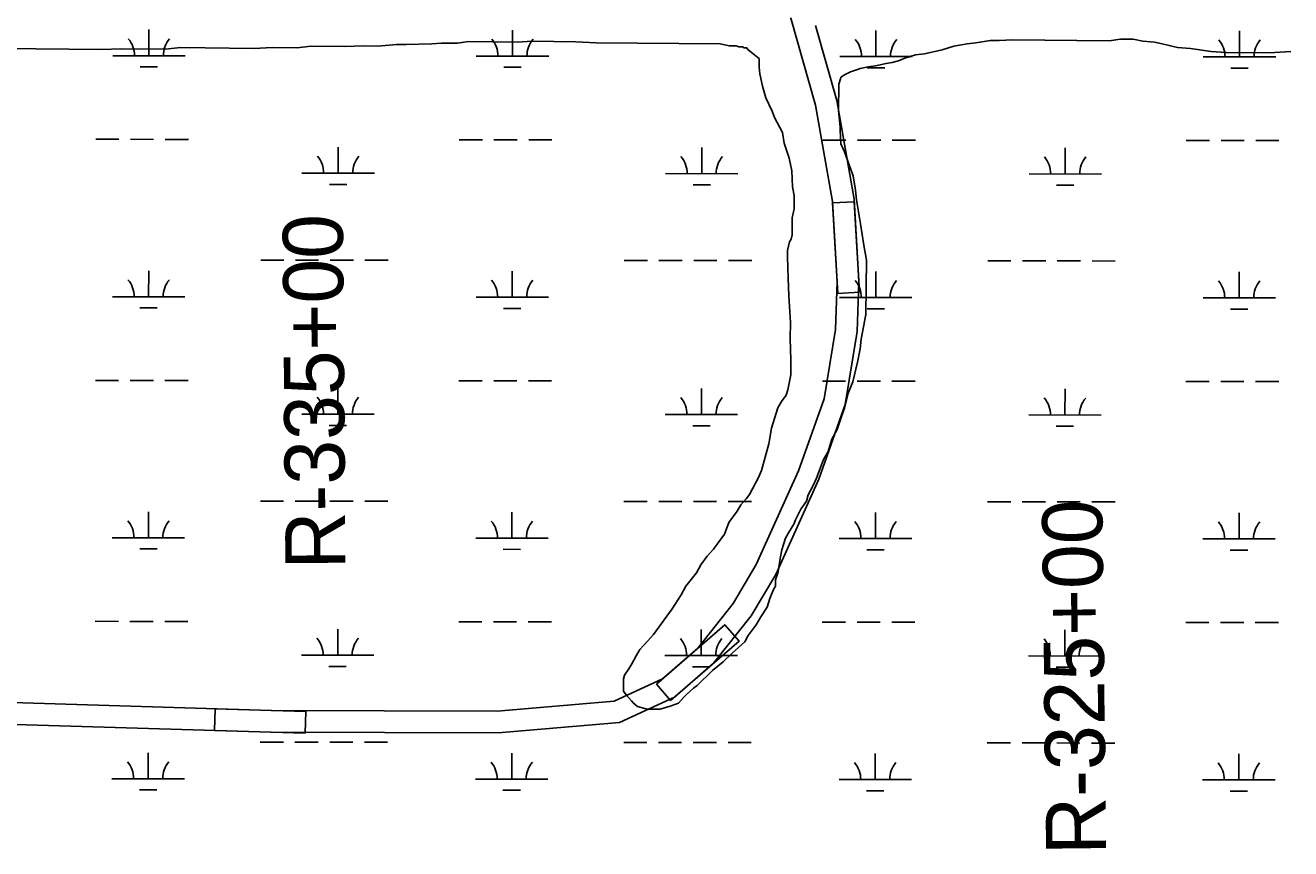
# Model space of a CAD drawing. Extents: x 3148686 to 3186545, y 916144 to 941516.
# Drawn here: x 3167348 to 3169095, y 934112 to 935249 of the extents above; entities that cross this region are included whole.
import ezdxf

# ---------------------------------------------------------------- set-up
doc = ezdxf.new("R2010")
doc.units = 0
for name, color, linetype in [('V-RIVR-RANG-IDEN', 7, 'Continuous'), ('V-ROAD-CNTR', 7, 'Continuous'), ('V-SITE-VEGE', 7, 'Continuous'), ('V-WETL-SWMP', 7, 'Continuous')]:
    doc.layers.add(name, color=color, linetype=linetype)

msp = doc.modelspace()

# ---------------------------------------------------------------- linework, layer by layer
at = {"layer": 'V-ROAD-CNTR'}
for points in [[(3163359.7, 934289.3), (3163482.6, 934282.1), (3164073.4, 934278.5), (3164714, 934271.7), (3165132.2, 934269.7), (3165570.2, 934275.6), (3166245.6, 934279.1), (3166867.8, 934288.1), (3167164.8, 934288.7), (3167686.9, 934273), (3168000.9, 934271.8), (3168168.6, 934286.1), (3168244.2, 934321), (3168298.4, 934368), (3168350.1, 934433.6), (3168384.1, 934490.5), (3168443.5, 934622.3), (3168480, 934725.3), (3168496.7, 934826), (3168498.8, 934894.8), (3168492.4, 935008.7), (3168468.4, 935145), (3168439.1, 935248.4)], [(3165267.5, 934301.5), (3165569.9, 934305.6), (3166245.3, 934309.1), (3166867.5, 934318.1), (3167165.2, 934318.7), (3167687.4, 934303), (3167999.7, 934301.8), (3168160.9, 934315.5), (3168227.7, 934346.4), (3168276.6, 934388.8), (3168325.4, 934450.6), (3168357.4, 934504.4), (3168415.6, 934633.4), (3168450.9, 934732.8), (3168466.7, 934828.9), (3168468.8, 934894.4), (3168462.5, 935005.3), (3168439.1, 935138.2), (3168405.1, 935258.4), (3168404.9, 935259.1)]]:
    msp.add_lwpolyline(points, dxfattribs=at)
for points in [[(3168469.7, 934878.6), (3168462.6, 935003.4), (3168492.6, 935005.1), (3168499.7, 934880.3)], [(3168219.4, 934339.2), (3168313.8, 934421.1), (3168333.5, 934398.4), (3168239.1, 934316.5)], [(3167610.4, 934305.3), (3167735.3, 934301.5), (3167734.4, 934271.5), (3167609.5, 934275.3)]]:
    msp.add_lwpolyline(points, close=True, dxfattribs=at)
at = {"layer": 'V-SITE-VEGE'}
for p, q in [((3167959.7, 935226.1), (3167945, 935223.8)), ((3168027.1, 935225.5), (3167959.7, 935226.1)), ((3168047.9, 935226.5), (3168027.1, 935225.5)), ((3168108, 935225.9), (3168047.9, 935226.5)), ((3168680.2, 935227.7), (3168660.6, 935224.2)), ((3168692.5, 935227.6), (3168680.2, 935227.7)), ((3168710.9, 935228.6), (3168692.5, 935227.6)), ((3168844.4, 935227.3), (3168710.9, 935228.6)), ((3168860.4, 935229.6), (3168844.4, 935227.3)), ((3168877.5, 935229.5), (3168860.4, 935229.6)), ((3168891, 935226.9), (3168877.5, 935229.5)), ((3168906.9, 935225.5), (3168891, 935226.9)), ((3167453.5, 935215.2), (3167317.5, 935216.5)), ((3167480.5, 935216.1), (3167453.5, 935215.2)), ((3167541.8, 935215.5), (3167480.5, 935216.1)), ((3167562.6, 935217.8), (3167541.8, 935215.5)), ((3167664.3, 935216.8), (3167562.6, 935217.8)), ((3167688.8, 935217.8), (3167664.3, 935216.8)), ((3167723.1, 935217.4), (3167688.8, 935217.8)), ((3167742.7, 935219.7), (3167723.1, 935217.4)), ((3167789.3, 935219.2), (3167742.7, 935219.7)), ((3167815, 935220.2), (3167789.3, 935219.2)), ((3167834.7, 935220), (3167815, 935220.2)), ((3167860.4, 935222.2), (3167834.7, 935220)), ((3167873.9, 935222.1), (3167860.4, 935222.2)), ((3167909.4, 935223), (3167873.9, 935222.1)), ((3167922.9, 935224.1), (3167909.4, 935223)), ((3167945, 935223.8), (3167922.9, 935224.1)), ((3168136.1, 935224.4), (3168108, 935225.9)), ((3168307.7, 935222.8), (3168136.1, 935224.4)), ((3168319.9, 935220.2), (3168307.7, 935222.8)), ((3168329.7, 935220.1), (3168319.9, 935220.2)), ((3168333.4, 935218.8), (3168329.7, 935220.1)), ((3168338.3, 935218.8), (3168333.4, 935218.8)), ((3168340.7, 935217.5), (3168338.3, 935218.8)), ((3168344.4, 935217.5), (3168340.7, 935217.5)), ((3168345.6, 935215), (3168344.4, 935217.5)), ((3168355.3, 935207.6), (3168345.6, 935215)), ((3168589.4, 935209), (3168577.1, 935207.9)), ((3168613.9, 935214.9), (3168589.4, 935209)), ((3168629.9, 935219.6), (3168613.9, 935214.9)), ((3168648.3, 935223.1), (3168629.9, 935219.6)), ((3168660.6, 935224.2), (3168648.3, 935223.1)), ((3168917.9, 935222.9), (3168906.9, 935225.5)), ((3168938.7, 935217.8), (3168917.9, 935222.9)), ((3168957, 935216.4), (3168938.7, 935217.8)), ((3168985.2, 935212.5), (3168957, 935216.4)), ((3169006, 935211), (3168985.2, 935212.5)), ((3169066, 935210.5), (3169006, 935211)), ((3169095.5, 935212.6), (3169066, 935210.5)), ((3168361.4, 935202.6), (3168355.3, 935207.6)), ((3168361.3, 935190.4), (3168361.4, 935202.6)), ((3168512, 935191.4), (3168500.9, 935189)), ((3168521.8, 935192.5), (3168512, 935191.4)), ((3168536.5, 935196), (3168521.8, 935192.5)), ((3168545.1, 935197.2), (3168536.5, 935196)), ((3168553.7, 935199.5), (3168545.1, 935197.2)), ((3168562.3, 935203.1), (3168553.7, 935199.5)), ((3168577.1, 935207.9), (3168562.3, 935203.1)), ((3168362.4, 935181.8), (3168361.3, 935190.4)), ((3168365.9, 935164.6), (3168362.4, 935181.8)), ((3168473.8, 935174.6), (3168471.3, 935167.2)), ((3168473.9, 935177), (3168473.8, 935174.6)), ((3168480, 935180.6), (3168473.9, 935177)), ((3168487.4, 935184.2), (3168480, 935180.6)), ((3168497.2, 935187.8), (3168487.4, 935184.2)), ((3168500.9, 935189), (3168497.2, 935187.8)), ((3168370.7, 935148.6), (3168365.9, 935164.6)), ((3168471.3, 935167.2), (3168471, 935130.5)), ((3168379.1, 935130.2), (3168370.7, 935148.6)), ((3168382.6, 935121.5), (3168379.1, 935130.2)), ((3168393.5, 935100.6), (3168382.6, 935121.5)), ((3168471, 935130.5), (3168473.2, 935108.4)), ((3168473.2, 935108.4), (3168473.1, 935103.5)), ((3168395.8, 935085.9), (3168393.5, 935100.6)), ((3168473.1, 935103.5), (3168474.2, 935085.1)), ((3168402.9, 935065), (3168395.8, 935085.9)), ((3168474.2, 935085.1), (3168479, 935074)), ((3168479, 935074), (3168486.1, 935054.4)), ((3168406.4, 935047.8), (3168402.9, 935065)), ((3168486.1, 935054.4), (3168490.9, 935040.8)), ((3168407.4, 935025.7), (3168406.4, 935047.8)), ((3168490.9, 935040.8), (3168494.4, 935021.2)), ((3168409.8, 935013.5), (3168407.4, 935025.7)), ((3168494.4, 935021.2), (3168495.5, 935007.7)), ((3168409.6, 934995.1), (3168409.8, 935013.5)), ((3168495.5, 935007.7), (3168501.3, 934974.6)), ((3168406.8, 934959.6), (3168407, 934982.8)), ((3168407, 934982.8), (3168409.6, 934995.1)), ((3168501.3, 934974.6), (3168505.9, 934945.1)), ((3168400.5, 934937.6), (3168403, 934949.8)), ((3168403, 934949.8), (3168405.5, 934953.5)), ((3168405.5, 934953.5), (3168406.8, 934959.6)), ((3168400.4, 934929), (3168400.5, 934937.6)), ((3168401.3, 934899.6), (3168400.4, 934929)), ((3168505.9, 934945.1), (3168509.4, 934924.3)), ((3168509.4, 934924.3), (3168508.7, 934849.5)), ((3168402.3, 934875.1), (3168401.3, 934899.6)), ((3168404.4, 934838.3), (3168402.3, 934875.1)), ((3168508.7, 934849.5), (3168502.2, 934815.3)), ((3168404.2, 934816.2), (3168404.4, 934838.3)), ((3168405.1, 934786.8), (3168404.2, 934816.2)), ((3168502.2, 934815.3), (3168500.8, 934801.8)), ((3168500.8, 934801.8), (3168497, 934783.5)), ((3168404.9, 934766), (3168405.1, 934786.8)), ((3168497, 934783.5), (3168490.6, 934756.6)), ((3168401, 934745.2), (3168404.9, 934766)), ((3168490.6, 934756.6), (3168484.3, 934740.7)), ((3168392.3, 934729.3), (3168398.5, 934737.9)), ((3168398.5, 934737.9), (3168401, 934745.2)), ((3168484.3, 934740.7), (3168479.2, 934719.9)), ((3168378.5, 934692.7), (3168387.3, 934720.8)), ((3168387.3, 934720.8), (3168392.3, 934729.3)), ((3168479.2, 934719.9), (3168475.4, 934710.2)), ((3168475.4, 934710.2), (3168469.1, 934690.6)), ((3168374.6, 934670.7), (3168378.5, 934692.7)), ((3168469.1, 934690.6), (3168461.6, 934677.2)), ((3168364.4, 934634), (3168374.6, 934670.7)), ((3168461.6, 934677.2), (3168456.6, 934660.1)), ((3168456.6, 934660.1), (3168450.3, 934649.1)), ((3168360.6, 934624.3), (3168364.4, 934634)), ((3168450.3, 934649.1), (3168440.3, 934623.5)), ((3168348.2, 934601.1), (3168360.6, 934624.3)), ((3168440.3, 934623.5), (3168435.3, 934612.5)), ((3168343.2, 934595), (3168348.2, 934601.1)), ((3168429, 934600.3), (3168426.5, 934591.8)), ((3168435.3, 934612.5), (3168429, 934600.3)), ((3168330.8, 934578), (3168335.8, 934586.5)), ((3168335.8, 934586.5), (3168343.2, 934595)), ((3168419, 934580.8), (3168411.5, 934566.2)), ((3168426.5, 934591.8), (3168419, 934580.8)), ((3168313.3, 934546.3), (3168319.6, 934562.2)), ((3168319.6, 934562.2), (3168330.8, 934578)), ((3168411.5, 934566.2), (3168409, 934560.1)), ((3168298.4, 934525.6), (3168313.3, 934546.3)), ((3168401.6, 934547.9), (3168397.8, 934540.6)), ((3168409, 934560.1), (3168401.6, 934547.9)), ((3168397.8, 934540.6), (3168392.8, 934524.7)), ((3168281, 934503.7), (3168289.7, 934515.9)), ((3168289.7, 934515.9), (3168298.4, 934525.6)), ((3168390.2, 934512.5), (3168387.6, 934494.1)), ((3168392.8, 934524.7), (3168390.2, 934512.5)), ((3168259.9, 934474.5), (3168274.8, 934492.8)), ((3168274.8, 934492.8), (3168281, 934503.7)), ((3168387.6, 934494.1), (3168383.8, 934483.1)), ((3168383.8, 934483.1), (3168383.7, 934474.6)), ((3168241.2, 934442.9), (3168253.7, 934462.3)), ((3168253.7, 934462.3), (3168259.9, 934474.5)), ((3168376.2, 934457.5), (3168372.4, 934445.3)), ((3168381.2, 934469.7), (3168376.2, 934457.5)), ((3168383.7, 934474.6), (3168381.2, 934469.7)), ((3168233.8, 934433.1), (3168241.2, 934442.9)), ((3168372.4, 934445.3), (3168363.7, 934431.9)), ((3168215.2, 934407.6), (3168233.8, 934433.1)), ((3168363.7, 934431.9), (3168357.4, 934420.9)), ((3168207.7, 934399.1), (3168215.2, 934407.6)), ((3168346.3, 934406.3), (3168341.3, 934397.8)), ((3168357.4, 934420.9), (3168346.3, 934406.3)), ((3168196.6, 934386.9), (3168207.7, 934399.1)), ((3168341.3, 934397.8), (3168324, 934382)), ((3168185.4, 934367.4), (3168191.6, 934378.4)), ((3168191.6, 934378.4), (3168196.6, 934386.9)), ((3168324, 934382), (3168311.6, 934369.9)), ((3168175.4, 934351.6), (3168181.6, 934360.1)), ((3168181.6, 934360.1), (3168185.4, 934367.4)), ((3168296.8, 934357.8), (3168275.7, 934337.1)), ((3168311.6, 934369.9), (3168296.8, 934357.8)), ((3168174, 934329.6), (3168174.1, 934346.7)), ((3168174.1, 934346.7), (3168175.4, 934351.6)), ((3168275.7, 934337.1), (3168270.8, 934333.5)), ((3168177.6, 934324.6), (3168174, 934329.6)), ((3168184.9, 934316), (3168177.6, 934324.6)), ((3168257.2, 934321.4), (3168249.8, 934312.9)), ((3168260.9, 934325), (3168257.2, 934321.4)), ((3168270.8, 934333.5), (3168260.9, 934325)), ((3168187.3, 934313.5), (3168184.9, 934316)), ((3168193.4, 934308.5), (3168187.3, 934313.5)), ((3168206.8, 934304.7), (3168193.4, 934308.5)), ((3168224, 934304.6), (3168206.8, 934304.7)), ((3168232.6, 934306.9), (3168224, 934304.6)), ((3168239.9, 934309.3), (3168232.6, 934306.9)), ((3168249.8, 934312.9), (3168239.9, 934309.3))]:
    msp.add_line(p, q, dxfattribs=at)
at = {"layer": 'V-WETL-SWMP'}
for p, q in [((3167518.8, 935206.6), (3167518.8, 935242.6)), ((3168020.7, 935206), (3168020.7, 935242)), ((3168522.6, 935205.5), (3168522.6, 935241.5)), ((3169024.5, 935205), (3169024.6, 935241)), ((3167468.8, 935206.6), (3167568.8, 935206.5)), ((3167506.8, 935191.1), (3167530.8, 935191.1)), ((3167970.7, 935206.1), (3168070.7, 935206)), ((3168472.6, 935205.6), (3168572.6, 935205.5)), ((3168974.5, 935205), (3169074.5, 935204.9)), ((3168008.7, 935190.6), (3168032.7, 935190.6)), ((3168510.6, 935190.1), (3168534.6, 935190.1)), ((3169012.5, 935189.6), (3169036.5, 935189.5)), ((3167445.3, 935091.2), (3167477.3, 935091.2)), ((3167493.3, 935091.2), (3167525.3, 935091.1)), ((3167541.3, 935091.1), (3167573.3, 935091.1)), ((3167947.2, 935090.7), (3167979.2, 935090.7)), ((3167995.2, 935090.6), (3168027.2, 935090.6)), ((3168043.2, 935090.6), (3168075.2, 935090.5)), ((3168449.1, 935090.2), (3168481.1, 935090.1)), ((3168497.1, 935090.1), (3168529.1, 935090.1)), ((3168545.1, 935090.1), (3168577.1, 935090)), ((3168951, 935089.6), (3168983, 935089.6)), ((3168999, 935089.6), (3169031, 935089.5)), ((3169047, 935089.5), (3169079, 935089.5)), ((3167780.1, 935044.4), (3167780.1, 935080.4)), ((3168282, 935043.9), (3168282, 935079.9)), ((3168783.9, 935043.4), (3168783.9, 935079.4)), ((3167730.1, 935044.5), (3167830.1, 935044.4)), ((3168232, 935044), (3168332, 935043.8)), ((3168733.9, 935043.4), (3168833.9, 935043.3)), ((3167768, 935029), (3167792, 935029)), ((3168270, 935028.5), (3168294, 935028.5)), ((3168771.9, 935028), (3168795.9, 935027.9)), ((3167673.1, 934924.5), (3167705.1, 934924.4)), ((3167721.1, 934924.4), (3167753.1, 934924.4)), ((3167769.1, 934924.4), (3167801.1, 934924.3)), ((3167817.1, 934924.3), (3167849.1, 934924.3)), ((3168175, 934923.9), (3168207, 934923.9)), ((3168223, 934923.9), (3168255, 934923.9)), ((3168271, 934923.8), (3168303, 934923.8)), ((3168319, 934923.8), (3168351, 934923.8)), ((3168676.9, 934923.4), (3168708.9, 934923.4)), ((3168724.9, 934923.4), (3168756.9, 934923.3)), ((3168772.9, 934923.3), (3168804.9, 934923.3)), ((3168820.9, 934923.3), (3168852.9, 934923.2)), ((3167518.4, 934873.9), (3167518.5, 934909.9)), ((3168020.4, 934873.4), (3168020.4, 934909.4)), ((3168522.3, 934872.8), (3168522.3, 934908.8)), ((3169024.2, 934872.3), (3169024.2, 934908.3)), ((3167468.4, 934873.9), (3167568.4, 934873.8)), ((3167970.4, 934873.4), (3168070.4, 934873.3)), ((3168472.3, 934872.9), (3168572.3, 934872.8)), ((3168974.2, 934872.4), (3169074.2, 934872.3)), ((3167506.4, 934858.5), (3167530.4, 934858.4)), ((3168008.3, 934857.9), (3168032.3, 934857.9)), ((3168510.2, 934857.4), (3168534.2, 934857.4)), ((3169012.2, 934856.9), (3169036.2, 934856.9)), ((3167444.9, 934758.5), (3167476.9, 934758.5)), ((3167492.9, 934758.5), (3167524.9, 934758.5)), ((3167540.9, 934758.4), (3167572.9, 934758.4)), ((3167946.8, 934758), (3167978.8, 934758)), ((3167994.8, 934758), (3168026.8, 934757.9)), ((3168042.8, 934757.9), (3168074.8, 934757.9)), ((3168448.7, 934757.5), (3168480.7, 934757.4)), ((3168496.7, 934757.4), (3168528.7, 934757.4)), ((3168544.7, 934757.4), (3168576.7, 934757.3)), ((3168950.6, 934757), (3168982.6, 934756.9)), ((3168998.6, 934756.9), (3169030.6, 934756.9)), ((3169046.6, 934756.9), (3169078.6, 934756.8)), ((3167779.7, 934711.8), (3167779.7, 934747.8)), ((3168281.6, 934711.2), (3168281.7, 934747.2)), ((3168783.5, 934710.7), (3168783.6, 934746.7)), ((3167729.7, 934711.8), (3167829.7, 934711.7)), ((3168231.6, 934711.3), (3168331.6, 934711.2)), ((3168733.5, 934710.8), (3168833.5, 934710.6)), ((3167767.7, 934696.3), (3167791.7, 934696.3)), ((3168269.6, 934695.8), (3168293.6, 934695.8)), ((3168771.5, 934695.3), (3168795.5, 934695.3)), ((3167672.7, 934591.8), (3167704.7, 934591.8)), ((3167720.7, 934591.7), (3167752.7, 934591.7)), ((3167768.7, 934591.7), (3167800.7, 934591.7)), ((3167816.7, 934591.6), (3167848.7, 934591.6)), ((3168174.6, 934591.3), (3168206.6, 934591.2)), ((3168222.6, 934591.2), (3168254.6, 934591.2)), ((3168270.6, 934591.2), (3168302.6, 934591.1)), ((3168318.6, 934591.1), (3168350.6, 934591.1)), ((3168676.6, 934590.7), (3168708.6, 934590.7)), ((3168724.6, 934590.7), (3168756.6, 934590.7)), ((3168772.6, 934590.6), (3168804.6, 934590.6)), ((3168820.6, 934590.6), (3168852.6, 934590.6)), ((3167518.1, 934541.2), (3167518.1, 934577.2)), ((3168020, 934540.7), (3168020, 934576.7)), ((3168521.9, 934540.2), (3168521.9, 934576.2)), ((3169023.8, 934539.6), (3169023.9, 934575.6)), ((3167468.1, 934541.3), (3167568.1, 934541.2)), ((3167970, 934540.7), (3168070, 934540.6)), ((3168471.9, 934540.2), (3168571.9, 934540.1)), ((3168973.8, 934539.7), (3169073.8, 934539.6)), ((3167506.1, 934525.8), (3167530.1, 934525.8)), ((3168008, 934525.3), (3168032, 934525.2)), ((3168509.9, 934524.7), (3168533.9, 934524.7)), ((3169011.8, 934524.2), (3169035.8, 934524.2)), ((3167444.6, 934425.9), (3167476.6, 934425.8)), ((3167492.6, 934425.8), (3167524.6, 934425.8)), ((3167540.6, 934425.8), (3167572.6, 934425.7)), ((3167946.5, 934425.3), (3167978.5, 934425.3)), ((3167994.5, 934425.3), (3168026.5, 934425.3)), ((3168042.5, 934425.2), (3168074.5, 934425.2)), ((3168448.4, 934424.8), (3168480.4, 934424.8)), ((3168496.4, 934424.8), (3168528.4, 934424.7)), ((3168544.4, 934424.7), (3168576.4, 934424.7)), ((3168950.3, 934424.3), (3168982.3, 934424.2)), ((3168998.3, 934424.2), (3169030.3, 934424.2)), ((3169046.3, 934424.2), (3169078.3, 934424.1)), ((3167779.4, 934379.1), (3167779.4, 934415.1)), ((3168281.3, 934378.6), (3168281.3, 934414.6)), ((3168783.2, 934378), (3168783.2, 934414)), ((3167729.4, 934379.1), (3167829.4, 934379)), ((3168231.3, 934378.6), (3168331.3, 934378.5)), ((3168733.2, 934378.1), (3168833.2, 934378)), ((3167767.3, 934363.7), (3167791.3, 934363.6)), ((3168269.3, 934363.1), (3168293.3, 934363.1)), ((3168771.2, 934362.6), (3168795.2, 934362.6)), ((3167672.4, 934259.1), (3167704.4, 934259.1)), ((3167720.4, 934259.1), (3167752.4, 934259)), ((3167768.4, 934259), (3167800.4, 934259)), ((3167816.4, 934259), (3167848.4, 934258.9)), ((3168174.3, 934258.6), (3168206.3, 934258.6)), ((3168222.3, 934258.5), (3168254.3, 934258.5)), ((3168270.3, 934258.5), (3168302.3, 934258.5)), ((3168318.3, 934258.4), (3168350.3, 934258.4)), ((3168676.2, 934258.1), (3168708.2, 934258)), ((3168724.2, 934258), (3168756.2, 934258)), ((3168772.2, 934258), (3168804.2, 934257.9)), ((3168820.2, 934257.9), (3168852.2, 934257.9)), ((3167517.7, 934208.5), (3167517.8, 934244.5)), ((3168019.7, 934208), (3168019.7, 934244)), ((3168521.6, 934207.5), (3168521.6, 934243.5)), ((3169023.5, 934207), (3169023.5, 934243)), ((3167467.7, 934208.6), (3167567.7, 934208.5)), ((3167969.7, 934208.1), (3168069.7, 934208)), ((3168471.6, 934207.5), (3168571.6, 934207.4)), ((3168973.5, 934207), (3169073.5, 934206.9)), ((3167505.7, 934193.1), (3167529.7, 934193.1)), ((3168007.6, 934192.6), (3168031.6, 934192.6)), ((3168509.5, 934192.1), (3168533.5, 934192)), ((3169011.5, 934191.5), (3169035.5, 934191.5))]:
    msp.add_line(p, q, dxfattribs=at)
for centre, start, end in [((3167463.6, 935207.1), 359.1678, 40.7115), ((3167574, 935207), 139.1678, 180.7115), ((3167965.5, 935206.6), 359.1678, 40.7115), ((3168075.9, 935206.5), 139.1678, 180.7115), ((3168467.4, 935206), 359.1678, 40.7115), ((3168577.9, 935205.9), 139.1678, 180.7115), ((3168969.3, 935205.5), 359.1678, 40.7115), ((3169079.8, 935205.4), 139.1678, 180.7115), ((3167724.8, 935045), 359.1678, 40.7115), ((3167835.3, 935044.8), 139.1678, 180.7115), ((3168226.7, 935044.4), 359.1678, 40.7115), ((3168337.2, 935044.3), 139.1678, 180.7115), ((3168728.6, 935043.9), 359.1678, 40.7115), ((3168839.1, 935043.8), 139.1678, 180.7115), ((3167463.2, 934874.4), 359.1678, 40.7115), ((3167573.7, 934874.3), 139.1678, 180.7115), ((3167965.1, 934873.9), 359.1678, 40.7115), ((3168075.6, 934873.8), 139.1678, 180.7115), ((3168467, 934873.4), 359.1678, 40.7115), ((3168577.5, 934873.3), 139.1678, 180.7115), ((3168968.9, 934872.8), 359.1678, 40.7115), ((3169079.4, 934872.7), 139.1678, 180.7115), ((3167724.5, 934712.3), 359.1678, 40.7115), ((3167835, 934712.2), 139.1678, 180.7115), ((3168226.4, 934711.8), 359.1678, 40.7115), ((3168336.9, 934711.6), 139.1678, 180.7115), ((3168728.3, 934711.2), 359.1678, 40.7115), ((3168838.8, 934711.1), 139.1678, 180.7115), ((3167462.9, 934541.8), 359.1678, 40.7115), ((3167573.3, 934541.6), 139.1678, 180.7115), ((3167964.8, 934541.2), 359.1678, 40.7115), ((3168075.2, 934541.1), 139.1678, 180.7115), ((3168466.7, 934540.7), 359.1678, 40.7115), ((3168577.2, 934540.6), 139.1678, 180.7115), ((3168968.6, 934540.2), 359.1678, 40.7115), ((3169079.1, 934540), 139.1678, 180.7115), ((3167724.1, 934379.6), 359.1678, 40.7115), ((3167834.6, 934379.5), 139.1678, 180.7115), ((3168226, 934379.1), 359.1678, 40.7115), ((3168336.5, 934379), 139.1678, 180.7115), ((3168727.9, 934378.6), 359.1678, 40.7115), ((3168838.4, 934378.4), 139.1678, 180.7115), ((3167462.5, 934209.1), 359.1678, 40.7115), ((3167573, 934209), 139.1678, 180.7115), ((3167964.4, 934208.5), 359.1678, 40.7115), ((3168074.9, 934208.4), 139.1678, 180.7115), ((3168466.3, 934208), 359.1678, 40.7115), ((3168576.8, 934207.9), 139.1678, 180.7115), ((3168968.2, 934207.5), 359.1678, 40.7115), ((3169078.7, 934207.4), 139.1678, 180.7115)]:
    msp.add_arc(centre, 35.2, start, end, dxfattribs=at)

# ---------------------------------------------------------------- texts
at = {"layer": 'V-RIVR-RANG-IDEN'}
for s, rotation, p in [('R-335+00', 90.4427, (3167790.2, 934497.7)), ('R-325+00', 90.668, (3168840.5, 934103.9))]:
    msp.add_text(s, height=83, rotation=rotation, dxfattribs=at).set_placement(p)

doc.saveas('drawing.dxf')
